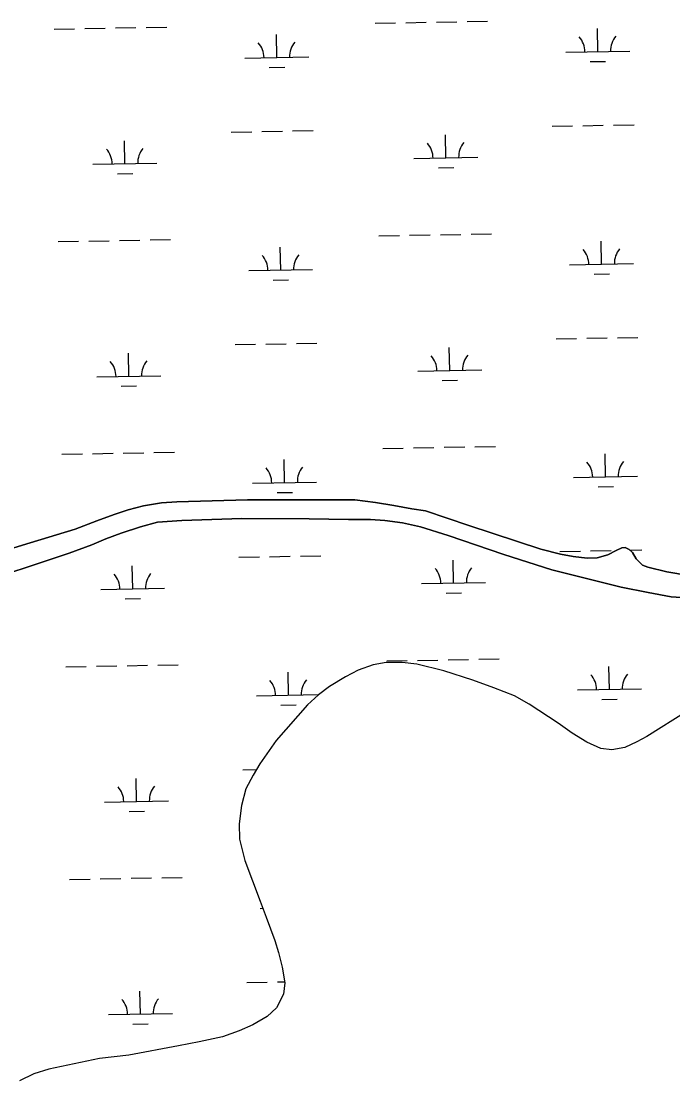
# Model space of a CAD drawing. Extents: x 3957609 to 3995875, y 234277 to 260273.
# Drawn here: x 3989164 to 3990183, y 246441 to 248099 of the extents above; entities that cross this region are included whole.
import ezdxf

# ---------------------------------------------------------------- set-up
doc = ezdxf.new("R2010")
doc.units = 0
for name, color, linetype in [('V-RIVR-EDGE', 7, 'Continuous'), ('V-TOPO-SHOR', 7, 'Continuous'), ('V-WETL-SWMP', 7, 'Continuous')]:
    doc.layers.add(name, color=color, linetype=linetype)

msp = doc.modelspace()

# ---------------------------------------------------------------- linework, layer by layer
at = {"layer": 'V-RIVR-EDGE'}
for points in [[(3989691.486, 247083.06), (3989671.653, 247072.744), (3989646.36, 247057.759), (3989629.165, 247044.521), (3989612.023, 247028.704), (3989563.14, 246972.974), (3989537.677, 246936.556), (3989526.917, 246919.083), (3989515.841, 246897.435), (3989508.825, 246871.305), (3989505.423, 246842.868), (3989505.704, 246818.868), (3989513.908, 246785.504), (3989537.8, 246721.504), (3989547.62, 246696.701), (3989560.844, 246660.263), (3989566.773, 246641.534), (3989572.585, 246618.637), (3989576.452, 246593.916), (3989574.428, 246576.018), (3989563.539, 246554.971), (3989548.736, 246541.186), (3989526.374, 246528.439), (3989505.142, 246518.691), (3989479.338, 246509.448), (3989442.592, 246501.573), (3989410.574, 246495.579), (3989332.508, 246480.53), (3989286.975, 246475.656), (3989207.759, 246458.799), (3989184.293, 246451.586), (3989161.697, 246440.621)], [(3990205.804, 247018.919), (3990142.709, 246979.372), (3990127.003, 246971.122), (3990108.334, 246962.22), (3990088.169, 246958.644), (3990070.874, 246960.481), (3990048.854, 246970.358), (3990025.955, 246984.383), (3990004.209, 247000.417), (3989958.584, 247030.06), (3989935.513, 247042.89), (3989903.524, 247055.346), (3989870.545, 247067.585), (3989825.018, 247082.349), (3989783.154, 247092.427), (3989759.885, 247095.336), (3989734.889, 247095.233), (3989714.526, 247091.653), (3989691.486, 247083.06)]]:
    msp.add_lwpolyline(points, dxfattribs=at)
at = {"layer": 'V-TOPO-SHOR'}
for points in [[(3989101.527, 247258.655), (3989178.206, 247282.257), (3989248.96, 247303.748), (3989282.498, 247316.946), (3989309.743, 247326.833), (3989331.474, 247333.827), (3989355.604, 247340.274), (3989383.747, 247344.813), (3989407.973, 247346.488), (3989518.067, 247349.478), (3989588.846, 247349.896), (3989685.887, 247349.445), (3989718.579, 247345.325), (3989747.302, 247340.727), (3989775.44, 247335.722), (3989796.581, 247332.365), (3989864.444, 247309.46), (3989976.731, 247272.33), (3990007.705, 247264.597), (3990027.462, 247261.015), (3990049.388, 247258.268), (3990064.887, 247258.776), (3990081.497, 247263.483), (3990094.479, 247270.501), (3990103.548, 247274.462), (3990108.905, 247274.966), (3990115.127, 247272.107), (3990119.999, 247267.034), (3990125.963, 247257.212), (3990135.705, 247247.264), (3990144.319, 247244.057), (3990173.884, 247237.09), (3990207.611, 247231.001)], [(3990220.845, 247195.477), (3990180.829, 247198.057), (3990144.706, 247204.695), (3990102.386, 247212.997), (3989994.272, 247240.269), (3989918.838, 247264.017), (3989831.948, 247293.899), (3989788.526, 247307.549), (3989760.567, 247313.753), (3989733.054, 247317.38), (3989710.356, 247318.916), (3989675.956, 247319.024), (3989614.893, 247319.993), (3989509.505, 247320.278), (3989415.512, 247317.411), (3989377.386, 247314.861), (3989351.09, 247307.375), (3989320.667, 247297.424), (3989296.586, 247288.593), (3989274.701, 247279.209), (3989239.566, 247266.378), (3989187.621, 247248.839), (3989134.284, 247231.274)]]:
    msp.add_lwpolyline(points, dxfattribs=at)
at = {"layer": 'V-WETL-SWMP'}
for p, q in [((3989717.736, 248095.357), (3989749.731, 248095.939)), ((3989765.729, 248096.23), (3989797.723, 248096.812)), ((3989813.721, 248097.103), (3989845.715, 248097.684)), ((3989861.713, 248097.975), (3989893.707, 248098.557)), ((3989215.911, 248086.233), (3989247.906, 248086.814)), ((3989263.903, 248087.105), (3989295.898, 248087.687)), ((3989311.896, 248087.978), (3989343.89, 248088.56)), ((3989359.888, 248088.85), (3989391.882, 248089.432)), ((3989564.092, 248041.813), (3989563.438, 248077.807)), ((3990065.918, 248050.938), (3990065.263, 248086.932)), ((3990015.926, 248050.029), (3990115.909, 248051.847)), ((3989514.101, 248040.904), (3989614.084, 248042.722)), ((3990054.2, 248035.291), (3990078.196, 248035.728)), ((3989552.375, 248026.167), (3989576.371, 248026.603)), ((3989994.62, 247934.19), (3990026.615, 247934.772)), ((3990042.612, 247935.063), (3990074.607, 247935.645)), ((3990090.604, 247935.936), (3990122.599, 247936.517)), ((3989326.603, 247875.606), (3989325.948, 247911.6)), ((3989492.795, 247925.066), (3989524.79, 247925.647)), ((3989540.787, 247925.938), (3989572.782, 247926.52)), ((3989588.779, 247926.811), (3989620.774, 247927.393)), ((3989828.428, 247884.731), (3989827.773, 247920.725)), ((3989778.436, 247883.822), (3989878.42, 247885.64)), ((3989276.611, 247874.697), (3989376.595, 247876.515)), ((3989816.71, 247869.084), (3989840.707, 247869.521)), ((3989314.885, 247859.959), (3989338.881, 247860.396)), ((3989723.785, 247762.737), (3989755.779, 247763.319)), ((3989771.777, 247763.61), (3989803.771, 247764.192)), ((3989819.769, 247764.483), (3989851.763, 247765.064)), ((3989867.761, 247765.355), (3989899.755, 247765.937)), ((3989221.959, 247753.613), (3989253.954, 247754.194)), ((3989269.952, 247754.485), (3989301.946, 247755.067)), ((3989317.944, 247755.358), (3989349.938, 247755.94)), ((3989365.936, 247756.23), (3989397.93, 247756.812)), ((3990071.966, 247718.318), (3990071.311, 247754.312)), ((3989570.141, 247709.193), (3989569.486, 247745.187)), ((3990021.974, 247717.409), (3990121.957, 247719.227)), ((3989520.149, 247708.284), (3989620.132, 247710.102)), ((3990060.248, 247702.671), (3990084.244, 247703.108)), ((3989558.423, 247693.547), (3989582.419, 247693.983)), ((3990000.668, 247601.57), (3990032.663, 247602.152)), ((3990048.66, 247602.443), (3990080.655, 247603.025)), ((3990096.652, 247603.316), (3990128.647, 247603.897)), ((3989498.843, 247592.446), (3989530.838, 247593.027)), ((3989546.835, 247593.318), (3989578.83, 247593.9)), ((3989594.827, 247594.191), (3989626.822, 247594.773)), ((3989834.476, 247552.111), (3989833.822, 247588.105)), ((3989332.651, 247542.986), (3989331.996, 247578.98)), ((3989784.484, 247551.202), (3989884.468, 247553.02)), ((3989282.659, 247542.077), (3989382.643, 247543.895)), ((3989822.759, 247536.464), (3989846.755, 247536.901)), ((3989320.933, 247527.339), (3989344.93, 247527.776)), ((3989729.833, 247430.117), (3989761.827, 247430.699)), ((3989777.825, 247430.99), (3989809.819, 247431.572)), ((3989825.817, 247431.863), (3989857.811, 247432.444)), ((3989873.809, 247432.735), (3989905.803, 247433.317)), ((3989228.008, 247420.992), (3989260.002, 247421.574)), ((3989276, 247421.865), (3989307.994, 247422.447)), ((3989323.992, 247422.738), (3989355.986, 247423.32)), ((3989371.984, 247423.61), (3989403.978, 247424.192)), ((3990078.014, 247385.698), (3990077.359, 247421.692)), ((3989576.189, 247376.573), (3989575.534, 247412.567)), ((3990028.022, 247384.789), (3990128.005, 247386.607)), ((3989526.197, 247375.664), (3989626.18, 247377.482)), ((3990066.296, 247370.051), (3990090.292, 247370.488)), ((3989564.471, 247360.926), (3989588.467, 247361.363)), ((3990006.716, 247268.95), (3990038.711, 247269.532)), ((3990054.708, 247269.823), (3990086.703, 247270.405)), ((3990116.246, 247270.942), (3990134.695, 247271.277)), ((3989504.891, 247259.826), (3989536.886, 247260.407)), ((3989552.883, 247260.698), (3989584.878, 247261.28)), ((3989600.875, 247261.571), (3989632.87, 247262.153)), ((3989840.524, 247219.491), (3989839.87, 247255.485)), ((3989338.699, 247210.366), (3989338.045, 247246.36)), ((3989790.532, 247218.582), (3989890.516, 247220.4)), ((3989288.707, 247209.457), (3989388.691, 247211.275)), ((3989828.807, 247203.844), (3989852.803, 247204.28)), ((3989326.982, 247194.719), (3989350.978, 247195.156)), ((3989783.873, 247098.37), (3989815.867, 247098.952)), ((3989831.865, 247099.242), (3989863.859, 247099.824)), ((3989879.857, 247100.115), (3989911.852, 247100.697)), ((3989234.056, 247088.372), (3989266.05, 247088.954)), ((3989282.048, 247089.245), (3989314.042, 247089.827)), ((3989330.04, 247090.118), (3989362.034, 247090.7)), ((3989378.032, 247090.99), (3989410.026, 247091.572)), ((3989735.881, 247097.497), (3989767.875, 247098.079)), ((3990084.062, 247053.078), (3990083.407, 247089.072)), ((3989582.237, 247043.953), (3989581.582, 247079.947)), ((3990034.07, 247052.169), (3990134.053, 247053.987)), ((3989532.245, 247043.044), (3989629.547, 247044.813)), ((3990072.344, 247037.431), (3990096.34, 247037.868)), ((3989570.519, 247028.306), (3989594.515, 247028.743)), ((3989510.939, 246927.206), (3989532.157, 246927.591)), ((3989344.747, 246877.746), (3989344.093, 246913.74)), ((3989294.755, 246876.837), (3989394.739, 246878.655)), ((3989333.03, 246862.099), (3989357.026, 246862.536)), ((3989240.104, 246755.752), (3989272.098, 246756.334)), ((3989288.096, 246756.625), (3989320.09, 246757.207)), ((3989336.088, 246757.498), (3989368.082, 246758.08)), ((3989384.08, 246758.37), (3989416.075, 246758.952)), ((3989538.293, 246710.424), (3989542.158, 246710.494)), ((3989516.987, 246594.586), (3989548.982, 246595.167)), ((3989564.979, 246595.458), (3989576.178, 246595.662)), ((3989350.795, 246545.126), (3989350.141, 246581.12)), ((3989300.803, 246544.217), (3989400.787, 246546.035)), ((3989339.078, 246529.479), (3989363.074, 246529.916))]:
    msp.add_line(p, q, dxfattribs=at)
for points in [[(3990207.61, 247231.002), (3990173.885, 247237.09), (3990144.319, 247244.057), (3990135.705, 247247.265), (3990125.962, 247257.211), (3990120, 247267.034), (3990115.127, 247272.107), (3990108.906, 247274.965), (3990103.547, 247274.461), (3990094.48, 247270.502), (3990081.497, 247263.483), (3990064.888, 247258.777), (3990049.389, 247258.269), (3990027.462, 247261.014), (3990007.706, 247264.596), (3989976.732, 247272.33), (3989864.444, 247309.46), (3989796.582, 247332.365), (3989775.439, 247335.722), (3989747.303, 247340.728), (3989718.579, 247345.325), (3989685.887, 247349.445), (3989588.846, 247349.896), (3989518.068, 247349.479), (3989407.973, 247346.488), (3989383.748, 247344.812), (3989355.604, 247340.274), (3989331.474, 247333.828), (3989309.742, 247326.833), (3989282.499, 247316.945), (3989248.96, 247303.749), (3989178.205, 247282.256), (3989101.527, 247258.656)], [(3989134.285, 247231.273), (3989187.62, 247248.84), (3989239.565, 247266.379), (3989274.702, 247279.209), (3989296.586, 247288.593), (3989320.667, 247297.424), (3989351.09, 247307.376), (3989377.386, 247314.86), (3989415.512, 247317.41), (3989509.504, 247320.278), (3989614.893, 247319.994), (3989675.955, 247319.024), (3989710.356, 247318.915), (3989733.054, 247317.379), (3989760.566, 247313.752), (3989788.527, 247307.549), (3989831.947, 247293.9), (3989918.838, 247264.017), (3989994.273, 247240.269), (3990102.387, 247212.997), (3990144.706, 247204.695), (3990180.828, 247198.058), (3990220.845, 247195.476)], [(3990205.804, 247018.919), (3990142.71, 246979.371), (3990127.003, 246971.123), (3990108.334, 246962.22), (3990088.169, 246958.643), (3990070.873, 246960.481), (3990048.853, 246970.358), (3990025.956, 246984.384), (3990004.21, 247000.417), (3989958.585, 247030.059), (3989935.514, 247042.891), (3989903.523, 247055.347), (3989870.544, 247067.585), (3989825.017, 247082.35), (3989783.154, 247092.427), (3989759.884, 247095.335), (3989734.889, 247095.234), (3989714.526, 247091.653), (3989691.486, 247083.06), (3989671.654, 247072.745), (3989646.36, 247057.758), (3989629.166, 247044.52), (3989612.023, 247028.703), (3989563.139, 246972.973), (3989537.678, 246936.556), (3989526.917, 246919.082), (3989515.842, 246897.435), (3989508.824, 246871.305), (3989505.423, 246842.868), (3989505.703, 246818.868), (3989513.907, 246785.504), (3989537.8, 246721.503), (3989547.619, 246696.701), (3989560.844, 246660.263), (3989566.773, 246641.534), (3989572.586, 246618.637), (3989576.451, 246593.915), (3989574.428, 246576.019), (3989563.539, 246554.971), (3989548.736, 246541.185), (3989526.374, 246528.439), (3989505.142, 246518.691), (3989479.337, 246509.448), (3989442.593, 246501.573), (3989410.574, 246495.578), (3989332.509, 246480.531), (3989286.976, 246475.655), (3989207.758, 246458.799), (3989184.293, 246451.586), (3989161.697, 246440.621)]]:
    msp.add_lwpolyline(points, dxfattribs=at)
for centre, start, end in [((3989508.85, 248041.284), 0.269879, 41.813537), ((3989619.318, 248043.292), 140.269876, 181.813534), ((3990010.675, 248050.408), 0.269879, 41.813537), ((3990121.143, 248052.417), 140.269876, 181.813534), ((3989271.36, 247875.076), 0.269879, 41.813537), ((3989381.828, 247877.085), 140.269876, 181.813534), ((3989773.186, 247884.201), 0.269879, 41.813537), ((3989883.653, 247886.21), 140.269876, 181.813534), ((3989514.898, 247708.664), 0.269879, 41.813537), ((3989625.366, 247710.672), 140.269876, 181.813534), ((3990016.723, 247717.788), 0.269879, 41.813537), ((3990127.191, 247719.797), 140.269876, 181.813534), ((3989277.409, 247542.456), 0.269879, 41.813537), ((3989387.876, 247544.465), 140.269876, 181.813534), ((3989779.234, 247551.581), 0.269879, 41.813537), ((3989889.701, 247553.59), 140.269876, 181.813534), ((3989520.946, 247376.044), 0.269879, 41.813537), ((3989631.414, 247378.052), 140.269876, 181.813534), ((3990022.771, 247385.168), 0.269879, 41.813537), ((3990133.239, 247387.177), 140.269876, 181.813534), ((3989283.457, 247209.836), 0.269879, 41.813537), ((3989393.924, 247211.845), 140.269876, 181.813534), ((3989785.282, 247218.961), 0.269879, 41.813537), ((3989895.749, 247220.97), 140.269876, 181.813534), ((3989526.994, 247043.423), 0.269879, 41.813537), ((3989637.462, 247045.432), 140.269876, 181.813534), ((3990028.819, 247052.548), 0.269879, 41.813537), ((3990139.287, 247054.557), 140.269876, 181.813534), ((3989289.505, 246877.216), 0.269879, 41.813537), ((3989399.972, 246879.225), 140.269876, 181.813534), ((3989406.02, 246546.605), 140.269876, 181.813534), ((3989295.553, 246544.596), 0.269879, 41.813537)]:
    msp.add_arc(centre, 35.246, start, end, dxfattribs=at)

doc.saveas('drawing.dxf')
